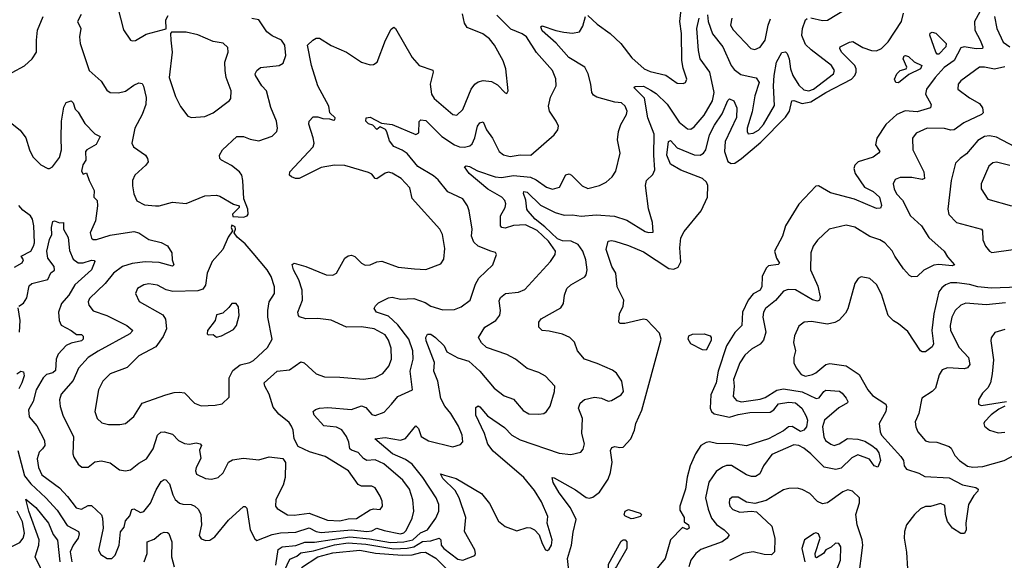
# Model space of a CAD drawing. Extents: x 1771496 to 1971148, y 471553 to 643630.
# Tile 489 of 656: x 1825119 to 1830952, y 621865 to 625066. Entities that reach past the tile are written whole.
import ezdxf

# ---------------------------------------------------------------- set-up
doc = ezdxf.new("R2010")
doc.units = 0

msp = doc.modelspace()

# ---------------------------------------------------------------- linework, layer by layer
at = {"layer": '0CON10XD'}
for points in [[(1830895, 625272.5), (1830776.5, 625055), (1830776.7, 625005), (1830810, 624945), (1830825.4, 624905), (1830823.2, 624896.8), (1830785, 624894.3), (1830715, 624906), (1830695, 624899.7), (1830655.9, 624825), (1830595, 624784.2), (1830541.9, 624725), (1830491.6, 624655), (1830485.4, 624625), (1830519.1, 624565), (1830515.8, 624545), (1830435, 624520.2), (1830365, 624527.5), (1830314.8, 624505.2), (1830250.8, 624445), (1830197.5, 624365), (1830189.2, 624325), (1830207.6, 624297.6), (1830213.8, 624285), (1830206.2, 624275), (1830175, 624253.2), (1830085.9, 624224.1), (1830066.7, 624205), (1830060.4, 624185), (1830068.5, 624155), (1830123.1, 624075), (1830175, 624048.6), (1830213.6, 624015), (1830224.2, 623965.8), (1830218.8, 623951.2), (1830195, 623947.5), (1830065, 624003.2), (1829921.9, 624041.9), (1829851.7, 624081.7), (1829835, 624081.1), (1829735, 623973.8), (1829655.8, 623845), (1829637.6, 623785), (1829590, 623695), (1829603.1, 623653.1), (1829620, 623625), (1829612.5, 623617.5), (1829555, 623609.2), (1829540.8, 623595), (1829517.8, 623545), (1829516.3, 623486.3), (1829505.4, 623465), (1829465, 623442.6), (1829434.5, 623405), (1829401.4, 623335), (1829396.4, 623255), (1829355, 623214.6), (1829306.2, 623135), (1829257, 622985), (1829245.7, 622915), (1829213.1, 622845), (1829209.3, 622765), (1829217.9, 622745), (1829233.1, 622733.1), (1829325, 622712.2), (1829375, 622728.3), (1829445, 622740.4), (1829565, 622741.2), (1829586.5, 622755), (1829615, 622790.4), (1829675, 622802.2), (1829715, 622797.2), (1829752.2, 622765), (1829777.6, 622717.6), (1829785.3, 622695), (1829781.2, 622655), (1829765.3, 622634.7), (1829745, 622627.3), (1829695, 622656.3), (1829674.2, 622655.8), (1829645, 622632), (1829555, 622583.2), (1829425, 622541.8), (1829345, 622553.8), (1829246.6, 622556.6), (1829205, 622566.7), (1829185, 622562.5), (1829154.8, 622545.2), (1829122.5, 622495), (1829091.9, 622425), (1829073.4, 622356.6), (1829064.4, 622285), (1829030, 622185), (1829030.7, 622160.7), (1829055, 622117.5), (1829055, 622092.5), (1829081.1, 622075), (1829084.4, 622055), (1829073.4, 622046.6), (1829045, 622058), (1828974.3, 621985), (1828943.8, 621876.2), (1828867.1, 621785)], [(1825697.8, 625145), (1825735, 625006.7), (1825775, 624946.2), (1825785, 624941.2), (1825805, 624944), (1825869.1, 624980.9), (1825986.7, 625013.3), (1825984, 625065), (1825997.9, 625092.1)], [(1828485, 625091.2), (1828540, 625040), (1828616.9, 624985), (1828680.5, 624925), (1828745, 624840.5), (1828817.8, 624775), (1828855, 624758.7), (1828947.1, 624737.1), (1829015, 624691.4), (1829050.5, 624689.5), (1829063.3, 624695), (1829071.2, 624715), (1829048.9, 624778.9), (1829041.3, 624825), (1829038.9, 624985), (1829030.9, 625055), (1829040, 625145)], [(1829805, 625077.9), (1829875, 625061.1), (1829905, 625063.1), (1830015, 625131.2)], [(1825075, 624752.9), (1825146.8, 624793.2), (1825193.8, 624835), (1825219.2, 624875), (1825217.8, 624945), (1825225.3, 625005), (1825259.1, 625085)], [(1825365.3, 624365.3), (1825367, 624465), (1825381.3, 624548.7), (1825395, 624576.2), (1825425, 624586.7), (1825435.8, 624575), (1825447.3, 624537.3), (1825465, 624518.8), (1825505, 624452), (1825565, 624391.2), (1825596.7, 624375), (1825572.7, 624327.3), (1825516.2, 624295), (1825509.2, 624285), (1825511.1, 624235), (1825493.1, 624206.9), (1825485, 624170), (1825495, 624151.9), (1825515, 624160), (1825530, 624115), (1825561.1, 624055), (1825558.6, 624015), (1825578.9, 623995), (1825580.4, 623965), (1825567.8, 623875), (1825536.5, 623805), (1825545, 623772.5), (1825555, 623764.5), (1825575, 623763.8), (1825655, 623790), (1825795, 623811.2), (1825825, 623804.5), (1825885, 623764.5), (1825957.4, 623747.4), (1825995, 623726.7), (1826020.8, 623685), (1826022.2, 623645), (1826032, 623615), (1826025, 623606.2), (1825945, 623627.5), (1825862.1, 623632.1), (1825785, 623621.9), (1825728.1, 623605), (1825674.8, 623565.2), (1825625.2, 623504.8), (1825532.5, 623415), (1825525.6, 623395), (1825529.4, 623375), (1825555, 623341.9), (1825635.3, 623315.3), (1825754.3, 623255), (1825790, 623225), (1825772, 623205), (1825585, 623104.1), (1825524.6, 623065), (1825467.3, 623002.7), (1825435, 622929.4), (1825365, 622848), (1825355.8, 622814.2), (1825359.2, 622775), (1825375.5, 622725), (1825438.7, 622595), (1825434.4, 622495.6), (1825439.4, 622475), (1825465, 622433.8), (1825487, 622417), (1825525, 622416.9), (1825565, 622448.1), (1825603.2, 622453.2), (1825655, 622441.2), (1825710.3, 622400.3), (1825745, 622394.3), (1825775, 622400.6), (1825825, 622439.4), (1825870, 622465), (1825909.4, 622525), (1825936.2, 622605), (1825955, 622623.6), (1825975, 622626.2), (1826025, 622611.8), (1826060, 622575), (1826095, 622556.5), (1826125, 622551.8), (1826165, 622560.6), (1826188.8, 622555), (1826195.7, 622545), (1826183.8, 622516.2), (1826192.1, 622467.9), (1826164.2, 622414.2), (1826160.8, 622395), (1826166.7, 622375), (1826219.7, 622349.7), (1826255, 622344.4), (1826295.5, 622354.5), (1826325, 622382.9), (1826355.6, 622445), (1826379.4, 622460.6), (1826445, 622468.8), (1826535, 622460), (1826596.8, 622476.8), (1826677.7, 622467.7), (1826693.8, 622443.8), (1826692.1, 622355), (1826680.7, 622309.3), (1826636.5, 622225), (1826635.5, 622185.5), (1826645, 622171.4), (1826705, 622134.7), (1826745, 622132.2), (1826835, 622143.2), (1826941.8, 622101.8), (1827015, 622098.3), (1827065, 622109.8), (1827115, 622112.3), (1827195, 622164.4), (1827215, 622170), (1827255, 622166), (1827269.2, 622185), (1827266.1, 622213.9), (1827254.2, 622245), (1827225, 622294), (1827205, 622302.9), (1827145, 622303.5), (1827125, 622313.3), (1827067.5, 622395), (1826928.8, 622478.8), (1826837, 622507), (1826769.1, 622539.1), (1826745.6, 622585), (1826739.4, 622635), (1826729.8, 622659.8), (1826715, 622681.4), (1826655, 622730.8), (1826621.2, 622771.2), (1826597.7, 622847.7), (1826571.1, 622895), (1826567.5, 622915), (1826645, 622984.5), (1826717, 622993), (1826785, 623039.2), (1826805, 623034), (1826875, 622969.4), (1826925, 622950.9), (1827015, 622949.6), (1827155, 622936.9), (1827225, 622947.1), (1827269.9, 622970.1), (1827306.9, 623015), (1827322.5, 623055), (1827319.4, 623120.6), (1827305, 623167.5), (1827285, 623200), (1827220, 623235), (1827145, 623247.3), (1827055.3, 623245.3), (1826965, 623287.5), (1826885, 623296.5), (1826815, 623295.4), (1826777.2, 623307.2), (1826770, 623315), (1826766.9, 623335), (1826794.5, 623405), (1826791.8, 623465), (1826772, 623525), (1826740.4, 623585), (1826732.5, 623617.5), (1826745, 623624), (1826815, 623605.5), (1826935, 623555.8), (1826975, 623552.5), (1826995, 623566.2), (1827045, 623653.8), (1827065, 623668), (1827085, 623672), (1827105, 623664.2), (1827145, 623624.2), (1827165, 623612.5), (1827195, 623614.4), (1827235, 623631.9), (1827265, 623635.6), (1827360.9, 623600.9), (1827458.5, 623591.5), (1827525, 623586.9), (1827615, 623621.2), (1827632.3, 623647.7), (1827638.3, 623711.7), (1827624.4, 623795), (1827608.9, 623825), (1827445, 624008), (1827430.6, 624070.6), (1827378.6, 624125), (1827325, 624158.1), (1827305, 624162.9), (1827285, 624158.1), (1827235, 624123.2), (1827225, 624126.7), (1827205, 624151.1), (1827185, 624161.1), (1827045, 624203.8), (1826985, 624204.5), (1826905, 624191.1), (1826775, 624125.6), (1826752.5, 624125), (1826730, 624135), (1826717.5, 624145), (1826720, 624165), (1826856.9, 624313.1), (1826862.9, 624335), (1826857, 624367), (1826831.7, 624448.3), (1826834.2, 624465.8), (1826858.3, 624491.7), (1826885, 624491.4), (1826915, 624480.6), (1826955, 624480), (1826977.8, 624472.2), (1826986.7, 624473.3), (1826988.8, 624485), (1826955.7, 624515.7), (1826951.1, 624555), (1826885.3, 624675), (1826847.2, 624795), (1826824.3, 624915), (1826856.7, 624945), (1826875, 624958), (1826895, 624957.8), (1826965, 624913.8), (1827055, 624874.4), (1827145, 624814.2), (1827195, 624800), (1827215, 624801.2), (1827236, 624815), (1827286.5, 624945), (1827318.9, 625011.1), (1827335, 625022.5), (1827345, 625014), (1827445, 624842.9), (1827485.3, 624795.3), (1827567.6, 624767.6), (1827569.5, 624755), (1827551.2, 624685), (1827558.2, 624625), (1827575, 624599.5), (1827685, 624504.4), (1827708, 624502), (1827745, 624534.3), (1827794.3, 624655.7), (1827815, 624684.4), (1827835, 624698.8), (1827865.5, 624705.5), (1827915, 624701.4), (1827950.6, 624680.6), (1827995, 624632.5), (1828005, 624630), (1828013.3, 624645), (1828000, 624775), (1827982.6, 624822.6), (1827932.2, 624915), (1827902.3, 624952.3), (1827862.9, 624982.9), (1827770.2, 625020.2), (1827754.1, 625045), (1827741.9, 625101.9)], [(1825482.9, 625097.1), (1825462.2, 625055), (1825481.5, 625015), (1825473.1, 624965), (1825477.9, 624925), (1825530.6, 624765), (1825601.9, 624701.9), (1825635, 624648.8), (1825655, 624634.4), (1825705, 624633.3), (1825745, 624642.2), (1825795, 624678.9), (1825825, 624691.9), (1825845, 624688.8), (1825853.5, 624673.5), (1825867.7, 624605), (1825866.2, 624565), (1825843.9, 624505), (1825802.1, 624425), (1825783.8, 624335), (1825793.8, 624313.8), (1825864.6, 624264.6), (1825877.1, 624245), (1825880, 624225), (1825867.1, 624205), (1825801.4, 624145), (1825787.5, 624115), (1825787.7, 624082.3), (1825795.7, 624035), (1825813, 623993), (1825859.3, 623969.3), (1825923.1, 623963.1), (1825946, 623964), (1826025, 623985.5), (1826105, 623978.6), (1826215, 624023.5), (1826285, 624027.5), (1826305, 624022), (1826385, 623973.3), (1826420, 623965), (1826420, 623955), (1826380, 623915), (1826381.7, 623901.7), (1826445, 623897.5), (1826466.7, 623905), (1826472.5, 623915), (1826470, 623945), (1826446.7, 624005), (1826441.4, 624115), (1826434.2, 624145), (1826421.4, 624165), (1826373.6, 624203.6), (1826313.8, 624235), (1826304, 624245), (1826302, 624265), (1826321.4, 624295), (1826405, 624374.4), (1826445, 624375.5), (1826485, 624359.5), (1826535, 624348.9), (1826615, 624375.8), (1826642, 624405), (1826646, 624425), (1826640.6, 624465), (1826607, 624547), (1826581.2, 624645), (1826553.6, 624675), (1826515.7, 624735), (1826514.4, 624745.6), (1826524.2, 624765), (1826546.7, 624783.3), (1826655.5, 624794.5), (1826680.6, 624809.4), (1826696.4, 624855), (1826690, 624915), (1826670, 624945), (1826615, 624970.4), (1826582.5, 624995), (1826535, 625065.7), (1826493.8, 625073.8)], [(1826636.3, 621835), (1826651.2, 621928.8), (1826675, 621944.4), (1826755, 621951.5), (1826808, 621972), (1826865, 621971.7), (1827075, 622004.4), (1827191.9, 621991.9), (1827315, 621969.3), (1827395, 621973.2), (1827448.1, 621985), (1827493.4, 622026.6), (1827536, 622045), (1827583.6, 622115), (1827601.8, 622155), (1827602.7, 622195), (1827586.1, 622235), (1827507.5, 622355), (1827445, 622434.8), (1827405, 622460.7), (1827327.5, 622495), (1827222.5, 622585), (1827285, 622591), (1827375, 622575.3), (1827405, 622586.7), (1827465, 622662), (1827481.5, 622645), (1827498.2, 622598.2), (1827541.5, 622571.5), (1827685, 622536.7), (1827729.6, 622550.4), (1827743.8, 622566.2), (1827740.8, 622605), (1827719.2, 622659.2), (1827673.3, 622735), (1827637.3, 622777.3), (1827613.6, 622823.6), (1827596.5, 622926.5), (1827571.8, 622985), (1827577, 623037), (1827528, 623165), (1827525.5, 623185), (1827535, 623204.3), (1827555, 623204.5), (1827582.7, 623185), (1827633.6, 623135), (1827649.5, 623099.5), (1827715, 623064.2), (1827779.2, 623045), (1827844.7, 622984.7), (1827929.5, 622885), (1827988.8, 622838.8), (1828045, 622818.1), (1828101.1, 622751.1), (1828135, 622732.9), (1828195, 622729.2), (1828225, 622734.2), (1828240, 622745), (1828261.7, 622778.3), (1828287.5, 622865), (1828288.8, 622895), (1828234.4, 622954.4), (1828195, 622977.1), (1828125, 623001.1), (1828055.7, 623055), (1828005, 623084.5), (1827885, 623124.5), (1827855, 623152.9), (1827837.1, 623185), (1827873.9, 623246.1), (1827939.2, 623285), (1827963.8, 623316.2), (1827967.9, 623345), (1827958.7, 623401.3), (1827968.2, 623421.8), (1827996.7, 623445), (1828075, 623453.1), (1828111.5, 623468.5), (1828264.7, 623635.3), (1828292.2, 623675), (1828293.8, 623695), (1828251.7, 623755), (1828185, 623817), (1828115, 623852.4), (1828045, 623848.4), (1827995, 623832.3), (1827975, 623835.8), (1827968.1, 623845), (1827967.5, 623905), (1827995.3, 623955), (1827999.3, 623975), (1827993.6, 623995), (1827975, 624015.6), (1827892.4, 624062.4), (1827782.7, 624155), (1827754.3, 624195), (1827765, 624200.6), (1827783.1, 624196.9), (1827830.7, 624170.7), (1827935, 624135.7), (1827972.5, 624132.5), (1828045, 624143.5), (1828145, 624134.8), (1828178.8, 624118.8), (1828240.8, 624075), (1828276.4, 624063.6), (1828316.3, 624073.7), (1828355, 624148), (1828375, 624154), (1828388.8, 624145), (1828452.2, 624082.2), (1828485, 624066.9), (1828553.8, 624085), (1828593.8, 624105), (1828629.2, 624135), (1828651.3, 624168.7), (1828675.8, 624275), (1828660.6, 624355), (1828665.6, 624405), (1828679.5, 624445), (1828714.4, 624505), (1828718.2, 624525), (1828706.7, 624555), (1828685, 624573.1), (1828645, 624578.1), (1828537.4, 624607.4), (1828518.8, 624618.8), (1828509.5, 624635), (1828503.6, 624685), (1828486.7, 624745), (1828466.2, 624785), (1828372.9, 624842.9), (1828297, 624927), (1828215, 625000.8), (1828206.2, 625025), (1828215, 625030.8), (1828295, 625002.9), (1828343, 624993), (1828395, 624986.9), (1828435, 624994), (1828455, 625027.5), (1828471.2, 625085)], [(1826687.5, 621805), (1826719.2, 621870.8), (1826761.4, 621888.6), (1826785, 621908), (1826859, 621921), (1826985, 621957.2), (1827065, 621969), (1827169.7, 621959.7), (1827335, 621931.7), (1827415, 621935.7), (1827455, 621943.8), (1827505, 621975.8), (1827555, 621979.1), (1827605, 621996.6), (1827613.4, 621985), (1827617, 621955), (1827631.4, 621935), (1827715, 621870.5), (1827745, 621865.2), (1827815, 621893.3), (1827819.6, 621905), (1827815, 621925.8), (1827754.6, 622035), (1827761.7, 622118.3), (1827723.3, 622235), (1827698.3, 622278.3), (1827625, 622350), (1827613, 622377), (1827635, 622369.4), (1827705, 622349.4), (1827855, 622259.6), (1827901.7, 622201.7), (1827955, 622096.7), (1827994.7, 622064.7), (1828065, 622038.9), (1828125, 622058.1), (1828145, 622056.9), (1828168, 622045), (1828197.5, 622015), (1828215, 621963.3), (1828235, 621926.7), (1828245, 621923.3), (1828255, 621931.2), (1828270, 621955), (1828272.9, 621985), (1828243.6, 622083.6), (1828248.8, 622125), (1828211.3, 622211.3), (1828168.2, 622278.2), (1828105.2, 622355.2), (1827925, 622511.8), (1827893.1, 622553.1), (1827872.7, 622615), (1827822.1, 622725), (1827820.8, 622769.2), (1827835, 622778.6), (1827845, 622774), (1827890.9, 622720.9), (1827991, 622651), (1828035.3, 622605.3), (1828085, 622577.7), (1828315, 622498.5), (1828385, 622491.9), (1828443.3, 622505), (1828457.9, 622522.1), (1828464.4, 622555), (1828448.8, 622615), (1828453.3, 622705), (1828430.6, 622765), (1828438.6, 622795), (1828465, 622817.5), (1828525, 622830.6), (1828565, 622825.8), (1828605, 622806.2), (1828625, 622811.2), (1828682, 622845), (1828696.7, 622865), (1828685.6, 622925), (1828655, 622972.5), (1828631.4, 622991.4), (1828540.9, 623030.9), (1828465.3, 623055.3), (1828424.5, 623105), (1828405, 623156.9), (1828378.1, 623185), (1828335, 623203.2), (1828255, 623222.5), (1828215, 623226), (1828194, 623245), (1828194.2, 623275), (1828208.8, 623295), (1828325, 623360), (1828341.4, 623385), (1828346.9, 623435), (1828360, 623475), (1828385, 623496.7), (1828466.9, 623543.1), (1828475.6, 623555), (1828481.5, 623585), (1828473.5, 623643.5), (1828456, 623695), (1828428.4, 623735), (1828385.6, 623755), (1828335, 623756.8), (1828305, 623768.8), (1828230.5, 623840.5), (1828173.5, 623885), (1828130.4, 623935), (1828123.9, 623945), (1828117.9, 623997.9), (1828102.9, 624037.1), (1828105, 624049.2), (1828125, 624044.3), (1828205, 623968.8), (1828290.6, 623925), (1828345, 623908.1), (1828395, 623911.3), (1828445, 623902.5), (1828535, 623910.2), (1828643.1, 623903.1), (1828715, 623880), (1828825, 623812), (1828845, 623806.2), (1828871.7, 623808.3), (1828868.2, 623865), (1828844.5, 623945.5), (1828826.5, 624085), (1828832.5, 624115), (1828870.3, 624149.7), (1828882.4, 624177.6), (1828876.1, 624265), (1828878.1, 624388.1), (1828841.1, 624485), (1828821, 624601), (1828756.7, 624665), (1828765, 624671.2), (1828815, 624673.2), (1828858.6, 624648.6), (1828889, 624629), (1828955.5, 624565.5), (1829025, 624459.5), (1829075, 624420.6), (1829095, 624418.1), (1829115, 624431.8), (1829175, 624501.5), (1829223.1, 624585), (1829232.9, 624635), (1829208.3, 624755), (1829150.9, 624835), (1829140.3, 624885), (1829130, 625015), (1829144.6, 625075)], [(1827279.3, 622040.7), (1827375, 622020.8), (1827395, 622026.4), (1827408.6, 622041.4), (1827444.6, 622115), (1827454, 622156), (1827448.1, 622221.9), (1827429.3, 622285), (1827388.5, 622338.5), (1827275.8, 622435.8), (1827225, 622460), (1827175, 622455.4), (1827155, 622467.5), (1827125, 622502.2), (1827085, 622516), (1827075.2, 622525.2), (1827068.4, 622565), (1827055, 622598.6), (1827027.6, 622637.6), (1826995, 622652.7), (1826920.5, 622660.5), (1826864.5, 622725), (1826857.5, 622745), (1826871.8, 622758.2), (1826895.5, 622765.5), (1826945, 622770.5), (1827085, 622758.2), (1827145, 622779.4), (1827170.6, 622770.6), (1827205, 622728), (1827225, 622721.9), (1827278.3, 622741.7), (1827321.2, 622788.8), (1827360, 622835), (1827446, 622875), (1827432.8, 622985), (1827450.8, 623055), (1827448, 623105), (1827425.3, 623175), (1827358.7, 623258.7), (1827305, 623310.2), (1827233.1, 623335), (1827219.2, 623355), (1827227.4, 623372.6), (1827245, 623390), (1827305, 623419.6), (1827325, 623422.5), (1827375, 623410.8), (1827455, 623415.4), (1827521.2, 623391.2), (1827555, 623370.4), (1827625, 623348.1), (1827695, 623350.6), (1827735, 623365.6), (1827787.1, 623405), (1827819.5, 623500.5), (1827839.4, 623535), (1827921.2, 623615), (1827943.8, 623675), (1827937.4, 623687.4), (1827910, 623695), (1827834.3, 623724.3), (1827809.1, 623749.1), (1827796.2, 623785), (1827799.6, 623825), (1827781.4, 623935), (1827771.9, 623965), (1827745, 624006), (1827655, 624046.9), (1827598, 624118), (1827570.9, 624140.9), (1827477.4, 624197.4), (1827415, 624273.4), (1827385, 624294.7), (1827336.4, 624315), (1827309.3, 624349.3), (1827295, 624402.5), (1827285.7, 624415.7), (1827255, 624432.5), (1827235, 624416.2), (1827211.8, 624441.8), (1827185, 624448.9), (1827170, 624465), (1827172, 624485), (1827195, 624488.6), (1827263, 624453), (1827325, 624445.8), (1827465, 624385.8), (1827483.2, 624396.8), (1827485.6, 624464.4), (1827495.8, 624474.2), (1827525, 624469.6), (1827562.6, 624432.6), (1827620.4, 624375), (1827695, 624325.4), (1827725, 624313.5), (1827755, 624311.3), (1827785, 624319.1), (1827798.7, 624331.3), (1827815, 624366), (1827830.3, 624435), (1827845, 624455.6), (1827865, 624462), (1827885.5, 624415), (1827920, 624365), (1827960.6, 624285), (1827985.4, 624265.4), (1828025, 624256.2), (1828085, 624265.4), (1828146.7, 624263.3), (1828286.3, 624383.7), (1828307.5, 624415), (1828310.6, 624435), (1828297.8, 624465), (1828258.2, 624525), (1828251.2, 624555), (1828263.1, 624606.9), (1828297.1, 624675), (1828295.6, 624715.6), (1828276.3, 624766.3), (1828181.2, 624871.2), (1828120.9, 624965), (1828095, 624982.3), (1828029.4, 625009.4), (1827945, 625092.4)], [(1828380.2, 621735), (1828364.5, 621875), (1828387.7, 621955), (1828398.2, 622031.8), (1828416.7, 622106.7), (1828383.2, 622175), (1828314.8, 622264.8), (1828279.6, 622325), (1828273.8, 622355), (1828285, 622354), (1828411.1, 622281.1), (1828475, 622236.2), (1828495, 622232.5), (1828515, 622238.8), (1828555, 622268.1), (1828605.6, 622345), (1828619.4, 622385), (1828628.3, 622445), (1828619.5, 622515), (1828626.9, 622533.1), (1828645, 622539.4), (1828675, 622532.3), (1828695, 622535.3), (1828739, 622585), (1828761.5, 622635), (1828770, 622675), (1828805, 622753.1), (1828920, 623175), (1828910.1, 623210.1), (1828835, 623288.8), (1828815, 623292.3), (1828705, 623266.2), (1828676.8, 623266.8), (1828668.6, 623275), (1828672.7, 623325), (1828695, 623370), (1828697.8, 623405), (1828659.2, 623485), (1828650.6, 623565), (1828626.6, 623605), (1828594, 623705), (1828605.8, 623754.2), (1828625, 623759.4), (1828645.8, 623754.2), (1828725, 623729.4), (1828815, 623691.2), (1828965, 623593.3), (1828995, 623588.9), (1829020, 623600), (1829036.7, 623633.3), (1829029.7, 623715), (1829036.8, 623775), (1829055, 623811.9), (1829155.8, 623934.2), (1829194.2, 624015), (1829196.7, 624085), (1829188.3, 624105), (1829165, 624125.6), (1829035.3, 624175), (1828975, 624210.9), (1828953.8, 624265), (1828962.7, 624345), (1828975, 624350), (1829015, 624307.5), (1829115, 624266.9), (1829150, 624265), (1829170.9, 624275), (1829184.1, 624295.9), (1829205.6, 624385), (1829235, 624442.7), (1829280.7, 624509.3), (1829315, 624588), (1829325, 624598), (1829350, 624585), (1829368.2, 624545), (1829365, 624486.7), (1829298.5, 624345), (1829293.6, 624286.4), (1829315, 624227.5), (1829335, 624215.4), (1829355, 624217.5), (1829396.1, 624243.9), (1829509.3, 624340.7), (1829655, 624489.7), (1829679.8, 624525), (1829693.1, 624586.9), (1829705, 624588.2), (1829755, 624570.2), (1829805, 624579.7), (1829895, 624636.2), (1830046.6, 624715), (1830066.8, 624735), (1830074.8, 624755), (1830074.7, 624775), (1830065.9, 624795), (1829987.3, 624875), (1829976.9, 624895), (1829980, 624905), (1830035, 624933.5), (1830055, 624937.1), (1830115, 624901.8), (1830165, 624884.6), (1830195, 624882.3), (1830225, 624896.2), (1830265, 624935.5), (1830342.6, 625055), (1830355.2, 625105)], [(1829194.3, 625095), (1829198.7, 625055), (1829223.5, 624983.5), (1829284.7, 624905), (1829335, 624795.6), (1829351.7, 624771.7), (1829391.2, 624741.2), (1829435, 624731.2), (1829481.2, 624721.2), (1829500.5, 624695), (1829473.8, 624616.2), (1829459.3, 624520.7), (1829429.2, 624425), (1829428.1, 624405), (1829435, 624390), (1829465, 624394.7), (1829495, 624411.8), (1829526.2, 624445), (1829590.9, 624559.1), (1829585.4, 624675), (1829588.7, 624735), (1829602.7, 624815), (1829635, 624871.9), (1829655, 624875.7), (1829665, 624866), (1829677.7, 624835), (1829685.2, 624775), (1829699.8, 624735), (1829735, 624678.8), (1829765, 624651.8), (1829795, 624645.8), (1829821.8, 624655), (1829940.5, 624745), (1829945.5, 624765), (1829928.5, 624795), (1829807.7, 624887.7), (1829775, 624920), (1829752.7, 624972.7), (1829756.7, 625015), (1829774, 625065), (1829785, 625074.5)], [(1829337.1, 625075), (1829329.5, 625035), (1829345, 625007.1), (1829451.2, 624895), (1829475, 624890), (1829505.4, 624904.6), (1829536.4, 624945), (1829552.3, 625035), (1829567.6, 625072.4)], [(1830893.1, 625085), (1830908.8, 625015), (1830945, 624932.5), (1830985.3, 624905.3)], [(1826137, 624487), (1826215, 624493.1), (1826265, 624514.2), (1826361.3, 624588.7), (1826369.3, 624600.7), (1826371.1, 624645), (1826342.3, 624725), (1826336.1, 624765), (1826334.5, 624815), (1826354.3, 624875), (1826351.7, 624901.7), (1826325, 624926.7), (1826265, 624936.4), (1826175, 624976.9), (1826105, 624993.1), (1826018.3, 624991.7), (1826012.5, 624985), (1826013.9, 624946.1), (1826023.1, 624875), (1826004.5, 624724.5), (1826042.4, 624612.4), (1826072.5, 624552.5), (1826116, 624495), (1826137, 624487)], [(1830565, 624862.5), (1830555, 624862.7), (1830546.2, 624875), (1830511.1, 624975), (1830513.2, 624986.8), (1830525, 624993.2), (1830547, 624987), (1830607.7, 624925), (1830606.2, 624905), (1830565, 624862.5)], [(1830325, 624691.9), (1830310, 624695), (1830302, 624715), (1830315, 624746.7), (1830335, 624766.2), (1830370, 624775), (1830374.2, 624785), (1830352.8, 624835), (1830358.1, 624851.9), (1830367.5, 624855), (1830385, 624848.9), (1830417.8, 624817.8), (1830463.8, 624795), (1830456.4, 624775), (1830387.5, 624742.5), (1830325, 624691.9)], [(1830955, 624788), (1830895, 624773.5), (1830835, 624785.3), (1830805, 624784.5), (1830694, 624705), (1830678, 624685), (1830676.2, 624655), (1830745, 624603.3), (1830805, 624570), (1830822.5, 624545), (1830827.1, 624515), (1830818, 624505), (1830711.8, 624455), (1830655, 624414.4), (1830635, 624411.8), (1830598.7, 624421.3), (1830495, 624424.4), (1830430, 624395), (1830408.6, 624365), (1830409.5, 624295), (1830474.5, 624165), (1830480, 624125), (1830465, 624120), (1830405, 624132.7), (1830335, 624131.5), (1830305, 624119.2), (1830294.3, 624095), (1830299.4, 624065), (1830314.4, 624035), (1830348.1, 623998.1), (1830396.5, 623905), (1830461.2, 623845), (1830505.8, 623775.8), (1830595.7, 623695), (1830615, 623662), (1830656.2, 623613.8), (1830642.3, 623607.7), (1830565, 623616.9), (1830535, 623613.3), (1830476.2, 623583.8), (1830435, 623546.2), (1830405, 623544), (1830391.3, 623551.3), (1830355, 623591.4), (1830303.1, 623665), (1830288.4, 623698.4), (1830245, 623745.6), (1830215, 623762.2), (1830155, 623781.9), (1830067, 623837), (1830015, 623849.4), (1829914.6, 623825.4), (1829845, 623760), (1829820, 623725), (1829805.6, 623685), (1829804.4, 623585), (1829847.4, 623487.4), (1829861.4, 623425), (1829857.8, 623405), (1829845, 623398.9), (1829815, 623407.1), (1829715, 623466.3), (1829671.2, 623468.8), (1829645, 623457.8), (1829596.3, 623403.7), (1829538, 623355), (1829525.6, 623334.4), (1829522.2, 623305), (1829539.3, 623215), (1829525, 623168.6), (1829505, 623145.6), (1829454.1, 623115.9), (1829415, 623079.4), (1829385.5, 623035), (1829346.9, 622935), (1829351.8, 622895), (1829345.5, 622835), (1829365, 622811.1), (1829395, 622803.3), (1829505, 622818.1), (1829535, 622828.8), (1829605, 622872.2), (1829645, 622880), (1829755, 622862.1), (1829837.8, 622822.2), (1829855, 622827.1), (1829882.6, 622865), (1829895, 622872.4), (1829975, 622865.7), (1829991.6, 622855), (1830016.2, 622825), (1830025.9, 622805), (1830023.7, 622796.3), (1829972.2, 622767.8), (1829886.4, 622695), (1829875.9, 622655), (1829883.5, 622596.5), (1829892.4, 622575), (1829925, 622551.5), (1829945, 622545.3), (1829974.4, 622555), (1830024.1, 622585.9), (1830085, 622582.5), (1830125, 622570.2), (1830166.7, 622545), (1830193.8, 622525), (1830208.7, 622501.3), (1830217.8, 622455), (1830203.3, 622416.7), (1830181.4, 622425), (1830153.2, 622463.2), (1830085, 622488.9), (1830048.9, 622471.1), (1829985, 622410), (1829955, 622401.8), (1829885, 622416.2), (1829806.5, 622495), (1829765, 622528.1), (1829735, 622544.1), (1829705, 622549.2), (1829575, 622492.2), (1829525.6, 622425), (1829504.2, 622375.8), (1829478.2, 622361.8), (1829455, 622360.9), (1829425, 622370.3), (1829336.5, 622426.5), (1829305.4, 622425.4), (1829282.8, 622417.2), (1829245, 622390.5), (1829201.7, 622328.3), (1829182.2, 622235), (1829196.9, 622166.9), (1829217.7, 622115), (1829247.1, 622077.1), (1829291.9, 622045), (1829321.4, 622015), (1829310.8, 621995), (1829280.8, 621975), (1829155, 621928.2), (1829124.5, 621905), (1829094.3, 621865.7), (1829084.2, 621825)], [(1825035, 624482), (1825122.6, 624412.6), (1825156.2, 624366.2), (1825176.4, 624295), (1825196.7, 624255), (1825245, 624206.9), (1825285, 624185.7), (1825295.7, 624184.3), (1825314.4, 624195.6), (1825355, 624251.2), (1825367.3, 624295), (1825365.3, 624365.3)], [(1831015, 624312.7), (1830905, 624370.9), (1830865, 624379.6), (1830835, 624375.4), (1830795, 624350.4), (1830727.8, 624272.2), (1830690.6, 624245), (1830663.9, 624216.1), (1830637.7, 624115), (1830617.1, 623945), (1830623, 623913), (1830668.8, 623865), (1830816.2, 623825), (1830822.5, 623815), (1830825, 623762.5), (1830840, 623725), (1830864, 623695), (1830877.9, 623687.9), (1831005, 623706)], [(1830985, 624203.5), (1830905, 624223.3), (1830885, 624217.8), (1830860.2, 624199.8), (1830814.5, 624095), (1830815, 624063.8), (1830853.8, 624003.8), (1830994, 623965)], [(1825088.7, 623601.3), (1825134.5, 623625.5), (1825141.9, 623645), (1825128.6, 623665), (1825184.5, 623695), (1825200.6, 623725), (1825207.4, 623745), (1825202.1, 623845), (1825194.5, 623885), (1825182.5, 623905), (1825138.1, 623938.1), (1825115, 623965.4)], [(1825115, 623369.4), (1825141.5, 623388.5), (1825160.8, 623419.2), (1825175, 623490.6), (1825192, 623505), (1825285, 623528.7), (1825303.4, 623566.6), (1825326.2, 623583.8), (1825323.8, 623605), (1825286.1, 623655), (1825279.8, 623695), (1825295, 623764.4), (1825309.7, 623795), (1825306.8, 623835), (1825315, 623872), (1825325, 623875.6), (1825355, 623864.3), (1825378, 623865), (1825378.8, 623825), (1825405.9, 623775.9), (1825415, 623700), (1825435, 623648.8), (1825465, 623627.3), (1825495, 623626.5), (1825545, 623641.9), (1825560, 623640), (1825563.8, 623633.8), (1825543.8, 623585), (1825445, 623496.2), (1825410.4, 623435), (1825366.4, 623385), (1825349.1, 623335), (1825352.5, 623285), (1825365, 623256.7), (1825425, 623226), (1825455, 623201.5), (1825485, 623201.5), (1825495, 623192), (1825494.5, 623175), (1825485, 623164.6), (1825425, 623151.5), (1825395, 623136.2), (1825347.7, 623085), (1825334.7, 623055), (1825331.8, 622988.2), (1825315.7, 622975), (1825277.8, 622965), (1825258.4, 622945), (1825216.9, 622875), (1825198.7, 622805), (1825171.6, 622755), (1825174.5, 622715), (1825221.2, 622661.2), (1825266.6, 622575), (1825267.6, 622545), (1825255.2, 622524.8), (1825235, 622504.2), (1825222.1, 622465), (1825230.8, 622415), (1825250, 622370), (1825355, 622294.6), (1825403, 622243), (1825453.1, 622175), (1825485, 622167.7), (1825525, 622190), (1825545, 622190), (1825603.1, 622133.1), (1825610.5, 622115), (1825614.4, 622055), (1825585.8, 621925), (1825599.1, 621899.1), (1825637.5, 621875), (1825664.3, 621875.7), (1825685.5, 621894.5), (1825707.5, 621955), (1825716.7, 622033.3), (1825738.9, 622061.1), (1825745, 622098.8), (1825772.4, 622127.6), (1825783.7, 622166.3), (1825795, 622168.8), (1825835, 622148.2), (1825855, 622154.3), (1825895, 622202.5), (1825928.1, 622281.9), (1825957.9, 622332.1), (1825975, 622343.8), (1825985, 622341.2), (1826006.8, 622316.8), (1826027, 622253), (1826039.6, 622225), (1826065, 622202.7), (1826085, 622196.2), (1826135, 622194.5), (1826155.9, 622185.9), (1826177.5, 622165), (1826192.7, 622135), (1826196.7, 622075), (1826181.9, 622011.9), (1826195, 621991.2), (1826221.7, 621981.7), (1826245.6, 621984.4), (1826275, 622004), (1826356.7, 622103.3), (1826445, 622182.5), (1826455, 622182.5), (1826465, 622173.3), (1826483.8, 622045), (1826512.7, 621992.7), (1826525, 621982.5), (1826615, 622016.7), (1826665, 622026.9), (1826755, 622031.6), (1826835, 622056.5), (1826876.5, 622035), (1826905, 622030), (1827085, 622044.7), (1827175, 622035.4), (1827205, 622039.6), (1827235, 622055.2), (1827279.3, 622040.7)], [(1825711.7, 622668.3), (1825745, 622674.4), (1825794.5, 622715.5), (1825845.6, 622794.4), (1825984.6, 622845.4), (1826035, 622857.5), (1826065, 622861.1), (1826095, 622855.6), (1826155, 622795.8), (1826195, 622778.6), (1826277.3, 622782.7), (1826318.3, 622791.7), (1826360, 622830), (1826361.1, 622945), (1826382.2, 622987.8), (1826425, 623021.8), (1826483.1, 623036.9), (1826505, 623048.5), (1826587.8, 623125), (1826615.7, 623175), (1826588.6, 623305), (1826589.1, 623345), (1826596.4, 623395), (1826629.1, 623445), (1826629.1, 623485), (1826608, 623545), (1826585, 623585.6), (1826503, 623683), (1826455, 623738.6), (1826407.7, 623777.7), (1826390, 623805), (1826397.5, 623825), (1826395, 623840), (1826375, 623850), (1826372.5, 623835), (1826380, 623815), (1826355, 623777.5), (1826322.2, 623705), (1826259.6, 623635), (1826230.5, 623565), (1826220.4, 623495), (1826205, 623470), (1826175, 623460), (1826026.9, 623456.9), (1825986.7, 623466.7), (1825935, 623494.6), (1825885, 623501.8), (1825855, 623496.7), (1825818, 623475), (1825804.3, 623445), (1825827, 623397), (1825967.9, 623317.9), (1825982.7, 623292.7), (1825989.2, 623235), (1825969.7, 623190.3), (1825925, 623129.5), (1825824.7, 623075.3), (1825755, 623007.3), (1825655, 622968.1), (1825611.9, 622925), (1825586.7, 622875), (1825564.4, 622745), (1825578.6, 622705), (1825605, 622678.6), (1825645, 622669.5), (1825711.7, 622668.3)], [(1831036.8, 623483.2), (1830875, 623477.3), (1830795, 623483.4), (1830745, 623498.1), (1830671.7, 623508.2), (1830632.6, 623507.4), (1830603.8, 623496.2), (1830581.2, 623478.8), (1830563.8, 623455), (1830534.2, 623325), (1830523.7, 623225), (1830533.4, 623146.6), (1830525, 623128.6), (1830485, 623099.5), (1830465, 623099.4), (1830455.4, 623105.4), (1830380.1, 623220.1), (1830325.4, 623265.4), (1830295, 623282.9), (1830265, 623313.8), (1830225, 623440), (1830195, 623498), (1830155, 623534.2), (1830105, 623543.8), (1830085.8, 623534.2), (1830066, 623505), (1830025.4, 623354.6), (1830011.9, 623328.1), (1829974.1, 623285.9), (1829947.7, 623272.3), (1829905, 623263.9), (1829810.9, 623279.1), (1829765.6, 623274.4), (1829735, 623251.2), (1829709.5, 623195), (1829703.6, 623155), (1829715.6, 623105), (1829705.7, 623065), (1829706, 623035), (1829719.2, 623005), (1829749.2, 622965), (1829775, 622955.7), (1829815, 622965.4), (1829835.3, 622974.7), (1829895, 623024.5), (1829919.4, 623030.6), (1830015, 623015.5), (1830093.1, 622965), (1830144.4, 622875), (1830171.5, 622841.5), (1830249.4, 622789.4), (1830254.6, 622775), (1830250, 622745), (1830211.4, 622675), (1830217.5, 622625), (1830225.5, 622605), (1830340.1, 622480.1), (1830355.4, 622455), (1830358.2, 622425), (1830373.5, 622405), (1830445, 622380.6), (1830481.1, 622361.1), (1830625, 622353.2), (1830705, 622311.4), (1830782.5, 622295), (1830796.7, 622285), (1830796.2, 622275), (1830771.9, 622248.1), (1830740.4, 622195), (1830724.2, 622085), (1830726, 622045), (1830716.2, 622023.8), (1830695, 622024.2), (1830644.5, 622054.5), (1830614.8, 622094.8), (1830603.3, 622135), (1830599.1, 622189.1), (1830575, 622201.5), (1830515, 622184.2), (1830485, 622183.3), (1830455, 622168.5), (1830420, 622135), (1830373.5, 622075), (1830360, 622035), (1830358.2, 621995), (1830373.1, 621913.1), (1830377.9, 621815)], [(1826285, 623186.7), (1826315, 623194.2), (1826385, 623232), (1826404.3, 623255.7), (1826420, 623315), (1826415.8, 623365), (1826402.5, 623385), (1826375, 623386), (1826358.6, 623361.4), (1826322.3, 623327.7), (1826285, 623317.5), (1826276.7, 623285), (1826232.5, 623225), (1826230, 623205), (1826235, 623200), (1826265, 623202.5), (1826285, 623186.7)], [(1830958.7, 623388.7), (1830845, 623377.8), (1830725, 623387.6), (1830693.8, 623376.2), (1830661.2, 623345), (1830640.9, 623305), (1830631.6, 623255), (1830633.1, 623225), (1830685, 623125.5), (1830739.6, 623065), (1830747.3, 623025), (1830734.6, 623005.4), (1830715, 622997.9), (1830615, 623003.9), (1830585, 622992.2), (1830566.6, 622963.4), (1830545.3, 622884.7), (1830525.5, 622865), (1830464.3, 622825.7), (1830446.7, 622735), (1830424.5, 622685.5), (1830428.1, 622655), (1830440.6, 622625), (1830485, 622572.5), (1830505, 622565.7), (1830552.5, 622565), (1830625, 622539.4), (1830638.3, 622528.3), (1830659.2, 622485), (1830685.8, 622455), (1830735, 622421.4), (1830765, 622415.6), (1830825, 622420), (1830950.8, 622455), (1831051.8, 622508.2)], [(1825118.9, 623215), (1825122.7, 623285), (1825110.6, 623359.4)], [(1829185, 623110), (1829165, 623111.5), (1829095, 623147.5), (1829078.5, 623175), (1829084.2, 623195), (1829105, 623204.4), (1829175, 623205.6), (1829209.2, 623195), (1829216.4, 623185), (1829215, 623166.2), (1829185, 623110)], [(1830955, 623231.9), (1830895.6, 623214.4), (1830875, 623182.5), (1830871.9, 623165), (1830888.1, 623051.9), (1830879.5, 622969.5), (1830870.4, 622915), (1830854.7, 622885.3), (1830822.9, 622855), (1830798.8, 622815), (1830799.3, 622789.3), (1830815, 622781.2), (1830965.7, 622805.7)], [(1825101.7, 622968.3), (1825125, 622985.6), (1825141.2, 622981.2), (1825146.5, 622956.5), (1825132.7, 622915), (1825115, 622880.9)], [(1830955, 622777.1), (1830920.6, 622759.4), (1830875, 622726.2), (1830835.4, 622685), (1830830.8, 622675), (1830835, 622658.6), (1830865, 622634.6), (1830915, 622618.9), (1830955, 622623.3)], [(1825108, 622515), (1825148, 622365), (1825185, 622317.3), (1825275, 622235.3)], [(1830087.6, 621752.4), (1830114.2, 621955), (1830110.5, 621985), (1830080.8, 622075), (1830072.4, 622135), (1830094.5, 622205), (1830094.1, 622234.1), (1830053.5, 622273.5), (1830025, 622281.9), (1829995, 622270), (1829904.4, 622205), (1829875, 622198.1), (1829845, 622212.7), (1829800.7, 622260.7), (1829755, 622284), (1829725, 622292), (1829675, 622290.6), (1829645, 622282.1), (1829541.7, 622218.3), (1829475, 622202), (1829425, 622208.6), (1829375, 622239.5), (1829340.5, 622239.5), (1829324.6, 622225.4), (1829321.5, 622205), (1829325.6, 622185), (1829344.3, 622165), (1829385, 622150), (1829455, 622156.2), (1829485, 622152), (1829575, 622067.5), (1829593.2, 621993.2), (1829590.4, 621915), (1829572.7, 621897.3), (1829529.9, 621899.9), (1829465.3, 621914.7), (1829408, 621905), (1829325, 621863.4)], [(1825274.8, 621755), (1825210.4, 621885), (1825231.6, 621955), (1825234.1, 621985), (1825172.5, 622155), (1825155, 622226.2), (1825215, 622177.9), (1825289.5, 622085), (1825318.1, 622018.1), (1825343.2, 621983.2), (1825357.6, 621855)], [(1825275, 622235.3), (1825340.6, 622160.6), (1825401, 622071), (1825467.5, 622035), (1825472.1, 622022.1), (1825466, 621995), (1825436.3, 621953.7), (1825419, 621915), (1825427.4, 621855)], [(1825006.9, 621915), (1825120.1, 621969.9), (1825140, 621995), (1825147.7, 622025), (1825135, 622091.8), (1825105, 622155.3)], [(1828741.2, 622111.2), (1828705, 622127.1), (1828700.8, 622135), (1828705.5, 622155), (1828725.3, 622165.3), (1828795, 622143.8), (1828802, 622135), (1828796.9, 622123.1), (1828755, 622113.1), (1828741.2, 622111.2)], [(1825857.3, 621855), (1825874.7, 621905.3), (1825874.5, 621975), (1825915, 621989.2), (1825955, 622023.3), (1825975, 622032.1), (1825995, 622030), (1826003.1, 622023.1), (1826021.2, 621975), (1826019.3, 621885), (1826035, 621825.8)], [(1828625, 621788.9), (1828605.6, 621795.6), (1828607.9, 621842.1), (1828682.7, 621977.3), (1828694.1, 621985.9), (1828705.7, 621985.7), (1828716.5, 621975), (1828715.7, 621934.3), (1828655, 621827.5), (1828625, 621788.9)], [(1829892.7, 621637.3), (1829981.1, 621865), (1829984.4, 621945), (1829972, 621965), (1829952.9, 621967.1), (1829926.8, 621943.2), (1829894.2, 621925.8), (1829881.1, 621905), (1829839.3, 621879.3), (1829833, 621883), (1829832.2, 621905), (1829860.5, 621995), (1829850.6, 622020.6), (1829835, 622027.1), (1829825, 622024.2), (1829768, 621985), (1829751.9, 621935), (1829771.1, 621855)], [(1826788.1, 621821.9), (1826885, 621884.8), (1826975, 621909.7), (1827135, 621925.4), (1827226.7, 621906.7), (1827385, 621894.9), (1827445, 621898), (1827495, 621911.5), (1827522.6, 621912.6), (1827585, 621877.6), (1827645, 621816.6)]]:
    msp.add_lwpolyline(points, dxfattribs=at)

doc.saveas('drawing.dxf')
